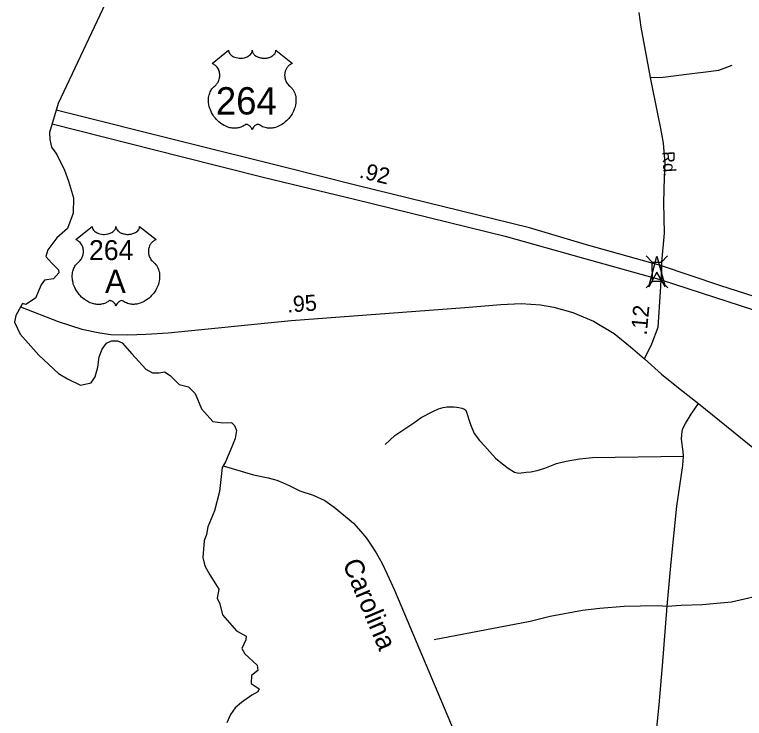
# Model space of a CAD drawing. Extents: x 2220236 to 2384410, y 720751 to 894131.
# Drawn here: x 2220236 to 2225911, y 748739 to 754209 of the extents above; entities that cross this region are included whole.
import ezdxf

# ---------------------------------------------------------------- set-up
doc = ezdxf.new("R2010")
doc.units = 0
doc.layers.add('Default', color=7, linetype='Continuous')

msp = doc.modelspace()

# ---------------------------------------------------------------- linework, layer by layer
at = {"layer": 'Default'}
for p, q in [((2225145.8, 752333.2), (2225194.8, 752284.6)), ((2225314, 752333.9), (2225265.4, 752284.9)), ((2225196.7, 752133.5), (2225148.1, 752084.5)), ((2225265.7, 752133.8), (2225314.7, 752085.2))]:
    msp.add_line(p, q, dxfattribs=at)
for points in [[(2293117.8, 894131.3), (2291903.9, 891776.4), (2258821.6, 829664.6), (2255410.5, 823324), (2242088.6, 797598.7), (2231459.6, 775980.5), (2225010.8, 762953.2), (2220575.6, 753519.5)], [(2225266.7, 752256.5), (2225288.8, 752509.6), (2225284.9, 752747.1), (2225290.1, 752945.7), (2225295.2, 753052.1), (2225282.3, 753209.1), (2225261.5, 753323.3), (2225238.2, 753438.8), (2225181.1, 753720.5), (2225127.9, 753999.5), (2225107.2, 754112.4), (2225092.9, 754226.7)], [(2225181.1, 753720.5), (2225278.4, 753723.1), (2225480.7, 753749), (2225611.7, 753764.6), (2225712.9, 753777.6), (2225815.4, 753816.5)], [(2220575.6, 753519.5), (2220508, 753291.8), (2220510.7, 753239.5), (2220521.7, 753179), (2220563, 753121.3), (2220623.5, 752999), (2220654, 752915.7), (2220692.9, 752785.2), (2220690.1, 752665.7), (2220645.7, 752546.3), (2220565.2, 752474.1), (2220493, 752379.7), (2220479.1, 752329.7), (2220524.9, 752278.1), (2220577.7, 752225.4), (2220580.5, 752203.1), (2220537.4, 752155.9), (2220468, 752144.8), (2220443.1, 752108.7), (2220397.3, 752005.9), (2220323.8, 751957.2), (2220295.9, 751964.3), (2220244.2, 751870.8), (2220235.6, 751819.2), (2220278.6, 751724.6), (2220424.7, 751561.3), (2220576.3, 751418.7), (2220645.7, 751377), (2220748.4, 751329.8), (2220831.7, 751346.5), (2220862.2, 751393.7), (2220881.6, 751468.7), (2220892.7, 751549.2), (2220917.7, 751607.5), (2220951, 751654.8), (2220989.9, 751674.2), (2221037.1, 751674.2), (2221073.2, 751657.5), (2221148.1, 751571.4), (2221256.4, 751452), (2221309.1, 751424.2), (2221359.1, 751424.2), (2221400.7, 751432.6), (2221446.5, 751404.8), (2221515.9, 751335.3), (2221588.1, 751315.9), (2221640.8, 751263.1), (2221688, 751143.7), (2221778.1, 751045.3), (2221854.5, 751035.4), (2221921.2, 751038.2), (2221946.1, 751015.9), (2221960, 750977.1), (2221951.7, 750913.2), (2221923.9, 750849.3), (2221876.8, 750732.6), (2221849, 750688.2), (2221829.6, 750502.1), (2221790.7, 750352.1), (2221738, 750227.2), (2221726.9, 750168.8), (2221710.2, 750118.8), (2221699.1, 749988.3), (2221715.8, 749924.4), (2221754.6, 749855), (2221797.6, 749785.5), (2221822.6, 749743.9), (2221811.6, 749673.8), (2221831.1, 749629.4), (2221853.4, 749544.5), (2221961.8, 749419.8), (2222036.3, 749377.6), (2222034.7, 749350.1), (2222002.3, 749282.1), (2222027.1, 749240.8)], [(2225266.7, 752256.5), (2224683.5, 752420.5), (2224239.4, 752552.4), (2222896.9, 752881.8), (2222321.2, 753024.9), (2221561.9, 753216.2), (2220559.6, 753465.4)], [(2220528.5, 753360.7), (2221530.9, 753106.4), (2222177.9, 752943.3), (2222879.1, 752773.7), (2224050.1, 752487.5), (2224658.9, 752316.5), (2225264.1, 752147.5)], [(2225264.1, 752147.5), (2225265.4, 752186.4), (2225266.7, 752256.5)], [(2230227, 750711.3), (2229673, 750876.7), (2228722.4, 751178.3), (2228044.2, 751397.2), (2227410, 751581.5), (2226669.3, 751810.5), (2226196.2, 751951.4), (2225719, 752104), (2225266.7, 752256.5)], [(2225133.1, 751533.6), (2225191.5, 751650.4), (2225239.5, 751780.2), (2225258.9, 752055.3), (2225264.1, 752147.5)], [(2225264.1, 752147.5), (2225678.4, 752013.1), (2226165.3, 751854), (2226641.4, 751721.1), (2227366.5, 751491), (2227996.2, 751293.3), (2228671, 751078.9), (2229637.3, 750773.9), (2230221.8, 750599.7)], [(2220281.1, 751937.5), (2220575.3, 751823), (2220758.1, 751764.6), (2220898.2, 751734.7), (2220984.7, 751722.9), (2221117.3, 751720.3), (2221255, 751725.5), (2221429.2, 751735.9), (2222386, 751832.1), (2223736.5, 751931.4), (2224016.3, 751956.7), (2224175.9, 751963.2), (2224326.3, 751952.8), (2224428.8, 751935.9), (2224575.4, 751893.1), (2224737.5, 751825.6), (2224898.3, 751729.5), (2225024.2, 751627), (2225133.1, 751533.6)], [(2225133.1, 751533.6), (2225266.8, 751415.3), (2225410.2, 751296.9), (2225553.6, 751185.7), (2227107.2, 749930.1)], [(2225437.1, 750777.5), (2225435.9, 750810.4), (2225421.2, 750910.4), (2225423.7, 750942.2), (2225426.1, 750969), (2225432.2, 750992.2), (2225452.9, 751030), (2225496.8, 751103.2), (2225553.6, 751185.7)], [(2223116.1, 750866.5), (2223191.7, 750937.3), (2223339.2, 751037.3), (2223397.8, 751078.8), (2223489.2, 751123.7), (2223533, 751144), (2223568.8, 751154.2), (2223600.7, 751160.6), (2223652.7, 751160.9), (2223689.8, 751154.5), (2223713, 751149.6), (2223730, 751145.9), (2223744.1, 751134.9), (2223780.6, 751023.9), (2223809.9, 750953.1), (2223851.4, 750898.2), (2223892.8, 750855.5), (2223931.8, 750810.4), (2223974.5, 750761.6), (2224029.4, 750717.7), (2224073.3, 750683.5), (2224123.3, 750651.8), (2224156.2, 750644.5), (2224214.7, 750651.7), (2224250.5, 750656.1), (2224300.5, 750666.5), (2224358.6, 750684.7), (2224450, 750720.1), (2224524.4, 750737.2), (2224627.7, 750755.1), (2224729.5, 750765.8), (2225437.1, 750777.5)], [(2225310.9, 749612.3), (2225340.1, 749953.9), (2225384.7, 750389.5), (2225432.2, 750704.2), (2225437.1, 750777.5)], [(2221857.6, 750702), (2222094.5, 750632.2), (2222208, 750609.9), (2222273.6, 750590.5), (2222325.2, 750569.5), (2222370.7, 750548.5), (2222418.3, 750525.6), (2222454.6, 750507.5), (2222556.9, 750474.4), (2222649.2, 750433.1), (2222721.5, 750379.6), (2222836.3, 750284.7), (2222870.5, 750257), (2222928.9, 750191.4), (2222971.3, 750139.8), (2223003.7, 750094.1), (2223048.3, 750024.6), (2223093, 749942.9), (2223133.6, 749859.3), (2223190.5, 749735.8), (2224299.3, 747108)], [(2225310.9, 749612.3), (2225418.4, 749619.2), (2225583.4, 749623.9), (2225809.8, 749645.2), (2226102.3, 749711.2), (2226581, 749808), (2227107.2, 749930.1)], [(2223499.6, 749351.2), (2224244.6, 749493.9), (2224401.6, 749533.7), (2224652.5, 749579.3), (2224785.4, 749596.4), (2224975.6, 749609.8), (2225103.6, 749613.5), (2225237.7, 749617.1), (2225310.9, 749612.3)], [(2224853, 747412.4), (2224859.1, 747472.2), (2224859.1, 747569.8), (2224859.1, 747690.6), (2224868.9, 747793.1), (2224881.1, 747891.9), (2224894.5, 747992), (2224917, 748054.3), (2224934.6, 748102.5), (2224985.9, 748184.7), (2225020.1, 748240.9), (2225158.7, 748382.4), (2225200.1, 748448.8), (2225216.4, 748497.1), (2225221.9, 748538.6), (2225226.8, 748586.2), (2225232.8, 748691.1), (2225248.7, 748843.6), (2225273.1, 749147.4), (2225310.9, 749612.3)], [(2222027.1, 749240.8), (2222122.8, 749152.1), (2222127.6, 749111.4), (2222077.3, 749073), (2222075, 749010.7), (2222137.2, 748967.5), (2222127.6, 748946), (2222079.7, 748919.6), (2221999.9, 748861.3), (2221951.6, 748820.4), (2221913.4, 748769.2), (2221887, 748705.5)]]:
    msp.add_lwpolyline(points, dxfattribs=at)
for points in [[(2221899.4, 753932), (2221899.7, 753926.7), (2221901, 753920.4), (2221902, 753917.1), (2221904.9, 753910.9), (2221909.8, 753903.5), (2221916.6, 753896.3), (2221924.3, 753890), (2221929.4, 753886.7), (2221938.2, 753881.9), (2221948.1, 753877.8), (2221959.2, 753874.6), (2221970.5, 753872.3), (2221982.9, 753870.9), (2221995.2, 753870.7), (2222008.4, 753871.7), (2222023, 753874.5), (2222029.7, 753876.2), (2222037.2, 753878.8), (2222044.2, 753881.7), (2222051.9, 753885.8), (2222058, 753889.8), (2222062.9, 753893.3), (2222069.7, 753899.8), (2222075.1, 753906.6), (2222077.4, 753910.4), (2222079.4, 753914), (2222082.1, 753921.8), (2222082.8, 753925.2), (2222083.4, 753932.3), (2222083.8, 753926.3), (2222084.4, 753922.6), (2222085.4, 753918.9), (2222086.9, 753915.1), (2222089.7, 753909.6), (2222092.7, 753905), (2222098.4, 753898.3), (2222102, 753894.9), (2222105.3, 753892.3), (2222114, 753886.3), (2222124.2, 753881.1), (2222129.2, 753878.9), (2222134.4, 753877.1), (2222140.9, 753875.1), (2222147.7, 753873.5), (2222154.4, 753872.4), (2222161.2, 753871.4), (2222168.2, 753870.8), (2222173.9, 753870.7), (2222180.9, 753870.8), (2222187.3, 753871.1), (2222193.9, 753871.9), (2222201.2, 753873.1), (2222207.1, 753874.4), (2222214.8, 753876.5), (2222221.8, 753879), (2222228, 753881.6), (2222235.9, 753885.8), (2222242.4, 753889.8), (2222247.1, 753893.6), (2222252.7, 753898.8), (2222258, 753905), (2222261.2, 753909.4), (2222263.4, 753914.1), (2222265.4, 753918.9), (2222266.7, 753924.1), (2222267.3, 753928.6), (2222267.4, 753932.4), (2222396, 753830), (2222393, 753828.8), (2222386, 753825.4), (2222380.4, 753822.1), (2222371.6, 753815.9), (2222367.8, 753812.5), (2222364, 753808.9), (2222360.5, 753805.1), (2222357.4, 753801.5), (2222353.7, 753796.4), (2222350.4, 753791.2), (2222347.1, 753785.5), (2222344.7, 753780.6), (2222340.8, 753770.2), (2222338.9, 753763.7), (2222337.6, 753758.2), (2222336.1, 753746.7), (2222335.7, 753741.2), (2222335.7, 753735.8), (2222336, 753730.1), (2222336.6, 753724.6), (2222337.6, 753718.9), (2222338.5, 753713.9), (2222340.1, 753707.8), (2222342.3, 753700.6), (2222345.2, 753693.7), (2222351, 753682.5), (2222358.6, 753671.2), (2222364, 753664.8), (2222369.3, 753659.3), (2222377.2, 753652.6), (2222381.5, 753648.8), (2222386.5, 753643.9), (2222394.5, 753634.5), (2222397.8, 753630.1), (2222401.1, 753625.2), (2222404.1, 753620.1), (2222407.2, 753614.6), (2222409.6, 753609.8), (2222414.1, 753598.8), (2222417.4, 753588.1), (2222418.9, 753582.5), (2222421.3, 753569.9), (2222422.2, 753563.6), (2222423.2, 753551.3), (2222423.3, 753536.4), (2222422.1, 753522.3), (2222419.5, 753505.8), (2222417.3, 753495.9), (2222413.9, 753484.4), (2222410.6, 753474.5), (2222404.7, 753459.8), (2222399.5, 753449.2), (2222392.8, 753436.7), (2222388.1, 753429.2), (2222382.7, 753421.2), (2222376, 753411.9), (2222368.1, 753402), (2222358.6, 753391.6), (2222350.9, 753383.9), (2222340.9, 753375), (2222334.8, 753369.9), (2222326.2, 753363.4), (2222314.3, 753355.5), (2222302.6, 753348.7), (2222292.7, 753343.6), (2222283.9, 753339.8), (2222272.5, 753335.5), (2222253.5, 753330.3), (2222246.6, 753328.8), (2222238.4, 753327.6), (2222230.7, 753326.9), (2222223.3, 753326.4), (2222213.2, 753326.4), (2222203.3, 753327.2), (2222193.9, 753328.5), (2222184.1, 753330.6), (2222173.8, 753333.6), (2222164.5, 753337.3), (2222155.1, 753341.9), (2222139.2, 753351.9), (2222134.6, 753354.4), (2222132, 753355), (2222125.9, 753355.3), (2222120.1, 753354.1), (2222114.2, 753351.8), (2222110.6, 753349.9), (2222105.8, 753346.8), (2222102.2, 753343.9), (2222097.8, 753339.7), (2222094.8, 753336.2), (2222092.4, 753333.5), (2222088, 753326.4), (2222086.4, 753323.1), (2222084.7, 753318.7), (2222083.2, 753312.3), (2222081.2, 753320.4), (2222078.8, 753325.7), (2222076.1, 753330.3), (2222073.3, 753334.3), (2222068.8, 753339.5), (2222064.8, 753343.3), (2222059.9, 753347.3), (2222054.7, 753350.4), (2222050.6, 753352.5), (2222046.8, 753354), (2222042.2, 753355.1), (2222038.4, 753355.4), (2222035.3, 753355.3), (2222031, 753354.4), (2222025.2, 753350.2), (2222019.6, 753346.4), (2222013.6, 753342.7), (2222006.5, 753338.9), (2222001.3, 753336.4), (2221995, 753334), (2221987.7, 753331.6), (2221979.9, 753329.5), (2221971.7, 753327.9), (2221964.6, 753326.8), (2221956.9, 753326.1), (2221950, 753325.9), (2221942.8, 753325.9), (2221936, 753326.5), (2221928.2, 753327.2), (2221918.5, 753328.6), (2221910.4, 753330.4), (2221901.9, 753332.7), (2221893.2, 753335.4), (2221883.9, 753339), (2221872.2, 753344.1), (2221864, 753348.3), (2221851.2, 753355.7), (2221836.2, 753366.1), (2221824.8, 753375.3), (2221816.5, 753382.8), (2221804.3, 753395.2), (2221797.1, 753403.4), (2221785.8, 753418), (2221778.6, 753428.5), (2221773.9, 753436.3), (2221767.1, 753448.7), (2221763.3, 753456.6), (2221758.5, 753468), (2221754.6, 753478.4), (2221751.4, 753488.2), (2221749.7, 753494.6), (2221747.3, 753505.6), (2221745.8, 753513.4), (2221744.4, 753524.1), (2221743.6, 753535.4), (2221743.4, 753545.8), (2221743.7, 753554.5), (2221744.7, 753564.6), (2221746.4, 753575.3), (2221748.4, 753584.5), (2221750.3, 753591.1), (2221753, 753599.2), (2221756.6, 753608.1), (2221760.9, 753616.6), (2221765, 753623.7), (2221770.1, 753631.3), (2221775.1, 753637.7), (2221781.6, 753644.9), (2221788.5, 753651.4), (2221794.7, 753656.5), (2221802.2, 753663.8), (2221806.1, 753668.2), (2221810.7, 753674.3), (2221814.4, 753680), (2221817.4, 753685.1), (2221821.3, 753692.6), (2221823.7, 753698.3), (2221826.6, 753706.9), (2221828.1, 753713), (2221829.6, 753720.8), (2221830.6, 753728.2), (2221831, 753737.4), (2221830.8, 753745), (2221829.8, 753753.9), (2221828.1, 753762.4), (2221826.1, 753769.9), (2221822.9, 753778.4), (2221820, 753784.6), (2221815.1, 753793), (2221809.6, 753800.9), (2221803.9, 753807.2), (2221798.2, 753812.9), (2221792.8, 753817.2), (2221787.6, 753820.9), (2221781, 753824.9), (2221774.7, 753828), (2221770.8, 753829.6)], [(2220839.7, 752562.4), (2220840, 752557.1), (2220841.3, 752550.8), (2220842.3, 752547.5), (2220845.2, 752541.3), (2220850.1, 752533.9), (2220856.9, 752526.7), (2220864.6, 752520.4), (2220869.7, 752517.1), (2220878.5, 752512.4), (2220888.4, 752508.2), (2220899.5, 752505), (2220910.8, 752502.7), (2220923.2, 752501.3), (2220935.5, 752501.1), (2220948.7, 752502.1), (2220963.2, 752504.9), (2220970, 752506.7), (2220977.5, 752509.3), (2220984.5, 752512.1), (2220992.2, 752516.2), (2220998.3, 752520.2), (2221003.2, 752523.7), (2221010, 752530.2), (2221015.4, 752537), (2221017.7, 752540.8), (2221019.7, 752544.4), (2221022.4, 752552.2), (2221023.1, 752555.6), (2221023.7, 752562.7), (2221024.1, 752556.7), (2221024.7, 752553), (2221025.7, 752549.4), (2221027.2, 752545.5), (2221030, 752540), (2221033, 752535.5), (2221038.7, 752528.7), (2221042.3, 752525.4), (2221045.6, 752522.7), (2221054.3, 752516.7), (2221064.5, 752511.5), (2221069.5, 752509.3), (2221074.7, 752507.5), (2221081.2, 752505.5), (2221088, 752503.9), (2221094.7, 752502.8), (2221101.5, 752501.8), (2221108.5, 752501.3), (2221114.2, 752501.1), (2221121.2, 752501.2), (2221127.6, 752501.6), (2221134.2, 752502.3), (2221141.5, 752503.6), (2221147.4, 752504.8), (2221155.1, 752506.9), (2221162.1, 752509.4), (2221168.3, 752512.1), (2221176.2, 752516.2), (2221182.7, 752520.3), (2221187.4, 752524.1), (2221193, 752529.2), (2221198.3, 752535.4), (2221201.5, 752539.9), (2221203.7, 752544.5), (2221205.7, 752549.4), (2221207, 752554.5), (2221207.6, 752559), (2221207.7, 752562.9), (2221336.3, 752460.4), (2221333.3, 752459.3), (2221326.3, 752455.8), (2221320.7, 752452.6), (2221311.9, 752446.3), (2221308.1, 752442.9), (2221304.3, 752439.3), (2221300.8, 752435.5), (2221297.7, 752432), (2221294, 752426.8), (2221290.7, 752421.6), (2221287.4, 752415.9), (2221285, 752411), (2221281.1, 752400.7), (2221279.2, 752394.1), (2221277.9, 752388.6), (2221276.4, 752377.1), (2221276, 752371.6), (2221276, 752366.2), (2221276.3, 752360.5), (2221276.9, 752355.1), (2221277.9, 752349.4), (2221278.8, 752344.4), (2221280.4, 752338.2), (2221282.6, 752331.1), (2221285.5, 752324.1), (2221291.3, 752313), (2221298.9, 752301.6), (2221304.3, 752295.2), (2221309.6, 752289.7), (2221317.5, 752283), (2221321.8, 752279.2), (2221326.8, 752274.3), (2221334.8, 752265), (2221338.1, 752260.5), (2221341.4, 752255.6), (2221344.4, 752250.5), (2221347.5, 752245), (2221349.9, 752240.3), (2221354.4, 752229.2), (2221357.7, 752218.5), (2221359.2, 752212.9), (2221361.6, 752200.3), (2221362.5, 752194.1), (2221363.5, 752181.7), (2221363.6, 752166.9), (2221362.4, 752152.7), (2221359.8, 752136.2), (2221357.6, 752126.4), (2221354.2, 752114.9), (2221350.9, 752104.9), (2221345, 752090.3), (2221339.8, 752079.6), (2221333.1, 752067.2), (2221328.4, 752059.6), (2221323, 752051.6), (2221316.3, 752042.3), (2221308.4, 752032.4), (2221298.9, 752022), (2221291.2, 752014.3), (2221281.2, 752005.4), (2221275.1, 752000.4), (2221266.5, 751993.8), (2221254.6, 751985.9), (2221242.9, 751979.2), (2221233, 751974.1), (2221224.2, 751970.3), (2221212.8, 751965.9), (2221193.8, 751960.7), (2221186.9, 751959.3), (2221178.7, 751958), (2221171, 751957.3), (2221163.6, 751956.8), (2221153.5, 751956.8), (2221143.6, 751957.6), (2221134.2, 751959), (2221124.4, 751961), (2221114.1, 751964), (2221104.8, 751967.7), (2221095.4, 751972.3), (2221079.5, 751982.4), (2221074.9, 751984.8), (2221072.3, 751985.5), (2221066.2, 751985.8), (2221060.4, 751984.6), (2221054.5, 751982.2), (2221050.9, 751980.3), (2221046.1, 751977.2), (2221042.5, 751974.3), (2221038.1, 751970.1), (2221035.1, 751966.6), (2221032.7, 751963.9), (2221028.3, 751956.8), (2221026.7, 751953.5), (2221025, 751949.1), (2221023.5, 751942.8), (2221021.5, 751950.8), (2221019.1, 751956.1), (2221016.4, 751960.7), (2221013.6, 751964.7), (2221009.1, 751969.9), (2221005.1, 751973.8), (2221000.2, 751977.7), (2220995, 751980.8), (2220990.9, 751983), (2220987.1, 751984.4), (2220982.5, 751985.5), (2220978.7, 751985.8), (2220975.6, 751985.8), (2220971.3, 751984.8), (2220965.5, 751980.6), (2220959.9, 751976.8), (2220953.9, 751973.1), (2220946.8, 751969.3), (2220941.6, 751966.9), (2220935.3, 751964.4), (2220928, 751962), (2220920.1, 751959.9), (2220912, 751958.3), (2220904.9, 751957.2), (2220897.2, 751956.5), (2220890.3, 751956.3), (2220883.1, 751956.4), (2220876.3, 751956.9), (2220868.5, 751957.6), (2220858.8, 751959), (2220850.7, 751960.9), (2220842.2, 751963.1), (2220833.5, 751965.9), (2220824.2, 751969.4), (2220812.5, 751974.5), (2220804.3, 751978.7), (2220791.5, 751986.1), (2220776.5, 751996.5), (2220765.1, 752005.7), (2220756.8, 752013.2), (2220744.6, 752025.7), (2220737.4, 752033.8), (2220726.1, 752048.4), (2220718.9, 752059), (2220714.2, 752066.7), (2220707.4, 752079.2), (2220703.6, 752087), (2220698.8, 752098.4), (2220694.9, 752108.8), (2220691.7, 752118.7), (2220690, 752125), (2220687.6, 752136), (2220686.1, 752143.8), (2220684.7, 752154.5), (2220683.9, 752165.9), (2220683.7, 752176.3), (2220684, 752184.9), (2220685, 752195), (2220686.7, 752205.8), (2220688.7, 752214.9), (2220690.6, 752221.6), (2220693.3, 752229.6), (2220696.9, 752238.5), (2220701.2, 752247), (2220705.3, 752254.1), (2220710.4, 752261.7), (2220715.4, 752268.1), (2220721.9, 752275.3), (2220728.8, 752281.8), (2220735, 752286.9), (2220742.5, 752294.2), (2220746.4, 752298.6), (2220751, 752304.8), (2220754.7, 752310.5), (2220757.7, 752315.6), (2220761.6, 752323.1), (2220764, 752328.7), (2220766.9, 752337.4), (2220768.4, 752343.4), (2220769.9, 752351.3), (2220770.9, 752358.6), (2220771.3, 752367.8), (2220771.1, 752375.4), (2220770.1, 752384.3), (2220768.4, 752392.8), (2220766.4, 752400.3), (2220763.2, 752408.8), (2220760.3, 752415), (2220755.4, 752423.5), (2220749.9, 752431.3), (2220744.2, 752437.7), (2220738.5, 752443.4), (2220733.1, 752447.6), (2220727.9, 752451.3), (2220721.3, 752455.3), (2220715, 752458.4), (2220711.1, 752460)], [(2225167.2, 752094.3), (2225228.9, 752330.3), (2225293.5, 752095.1), (2225229.6, 752208.3)], [(2225265.4, 752284.9), (2225266, 752133.8), (2225195.4, 752133.5), (2225194.8, 752284.6)]]:
    msp.add_lwpolyline(points, close=True, dxfattribs=at)

# ---------------------------------------------------------------- texts
for s, height, p in [('264', 212.5, (2221800.5, 753432.7)), ('264', 155, (2220814, 752301.1)), ('A', 180, (2220939.2, 752046.3))]:
    msp.add_text(s, height=height, dxfattribs=at).set_placement(p)
for s, height, rotation, p in [('Rd.', 95, 273.7248, (2225271.4, 753144.2)), ('.92', 125, 346.2146, (2222909.4, 752943.1)), ('.95', 125, 4.2022, (2222358.2, 751892.8)), ('.12', 125, 84.59, (2225150.8, 751713.7)), ('Carolina', 150, 292.8785, (2222783.4, 749943))]:
    msp.add_text(s, height=height, rotation=rotation, dxfattribs=at).set_placement(p)

doc.saveas('drawing.dxf')
